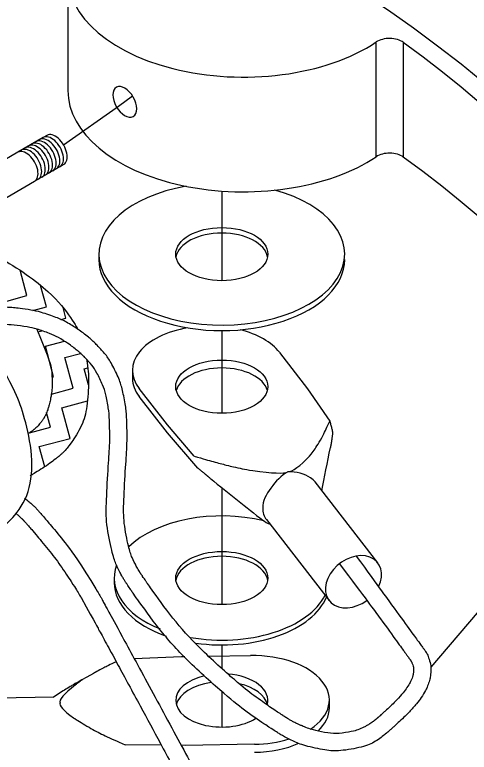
# Model space of a CAD drawing. Extents: x 99862 to 103151, y 100000 to 105076.
# Drawn here: x 101484.9 to 101582, y 104731.2 to 104888.7 of the extents above; entities that cross this region are included whole.
import ezdxf

# ---------------------------------------------------------------- set-up
doc = ezdxf.new("R2010")
doc.units = 0
for name, color, linetype in [('Level 1', 7, 'Continuous'), ('Level 11', 7, 'Continuous'), ('Level 15', 7, 'Continuous'), ('Level 16', 7, 'Continuous'), ('Level 18', 7, 'Continuous'), ('Level 27', 7, 'Continuous'), ('Level 8', 7, 'Continuous')]:
    doc.layers.add(name, color=color, linetype=linetype)

msp = doc.modelspace()

# ---------------------------------------------------------------- linework, layer by layer
at = {"layer": 'Level 1'}
for p, q in [((101502.87, 104837.56), (101502.87, 104836.38)), ((101541.42, 104816.58), (101547.45, 104808.8)), ((101510.04, 104812.72), (101510.04, 104811.02)), ((101517.49, 104801.07), (101511.46, 104808.85)), ((101547.45, 104808.8), (101552.16, 104801.91)), ((101517.49, 104799.37), (101511.46, 104807.15)), ((101523.25, 104794.44), (101517.49, 104801.07)), ((101524.01, 104791.87), (101517.49, 104799.37)), ((101562.44, 104771.6), (101549.04, 104788.89)), ((101538.66, 104780.86), (101552.06, 104763.56)), ((101506.15, 104768.37), (101506.15, 104767.34)), ((101510.41, 104751.17), (101520.49, 104751.58)), ((101520.49, 104751.58), (101521.22, 104751.59)), ((101526.34, 104751.66), (101535.25, 104751.8)), ((101494.21, 104743.62), (101493.07, 104742.89)), ((101493.21, 104742.9), (101460.14, 104742.4)), ((101552.09, 104740.63), (101552.09, 104742.33)), ((101516.2, 104732.69), (101508.51, 104732.78)), ((101521.35, 104732.64), (101520.44, 104732.65)), ((101536.11, 104732.86), (101521.35, 104732.64))]:
    msp.add_line(p, q, dxfattribs=at)
for centre, major_axis, ratio, start_param, end_param in [((101529.12, 104837.56), (26.25, 0), 0.57735, 1.866191, 7.406757), ((101529.12, 104836.38), (9.84, 0), 0.57735, 0.103875, 3.037718), ((101529.12, 104836.38), (26.25, 0), 0.57735, 3.14158, 6.283185), ((101526.44, 104812.72), (-16.41, 0), 0.57735, 4.994211, 6.703639), ((101526.44, 104812.72), (-16.41, 0), 0.57735, 3.562047, 4.300057), ((101529.12, 104807.56), (-9.84, 0), 0.57735, 3.291472, 6.133306), ((101526.44, 104811.02), (-16.41, 0), 0.57735, 6.283185, 6.703639), ((101558.53, 104834.94), (-13.51, -72.67), 0.015141, 0.853702, 1.012563), ((101559.38, 104823.84), (-16.75, -32.66), 0.166158, 0.093655, 0.543003), ((101490.12, 104805.96), (53.31, -14.65), 0.073222, 5.759807, 6.209155), ((101543.04, 104785.92), (4.01, 5.42), 0.557395, 0.891325, 1.676722), ((101543.04, 104785.92), (-6.94, -0.88), 0.730677, 3.810372, 4.59577), ((101498.45, 104819.43), (61.41, -53.28), 0.056775, 5.23857, 5.457477), ((101543.85, 104784.87), (-5.19, -4.02), 0.745383, 3.141593, 3.40347), ((101543.85, 104784.87), (-5.19, -4.02), 0.745383, 4.974265, 5.759664), ((101529.12, 104768.37), (22.97, 0), 0.57735, 1.168986, 2.616621), ((101543.85, 104784.87), (-5.19, -4.02), 0.745383, 5.759664, 6.283187), ((101542.89, 104785.14), (7.8, -1.11), 0.771361, 4.126114, 4.365832), ((101529.12, 104767.34), (9.84, 0), 0.57735, 0.091224, 3.050369), ((101557.25, 104767.58), (5.19, 4.02), 0.745383, 5.289342, 10.968695), ((101529.12, 104768.37), (22.97, 0), 0.57735, 2.930197, 4.103262), ((101529.12, 104767.34), (22.97, 0), 0.57735, 3.14158, 4.169293), ((101529.12, 104768.37), (22.97, 0), 0.57735, 4.418174, 6.001541), ((101529.12, 104767.34), (22.97, 0), 0.57735, 4.469205, 6.052445), ((101529.12, 104764.68), (22.97, 0), 0.57735, 6.199377, 6.202977), ((101535.68, 104742.33), (-16.41, 0), 0.57735, 2.427643, 4.738404), ((101529.12, 104742.23), (9.84, 0), 0.57735, 6.110898, 7.720827), ((101529.12, 104742.23), (9.84, 0), 0.57735, 1.963789, 5.547912), ((101538.84, 104764.28), (-44.25, -22.53), 0.090781, 5.845617, 6.294965), ((101529.12, 104740.53), (-9.84, 0), 0.57735, 4.941855, 6.133306), ((101529.12, 104740.53), (-9.84, 0), 0.57735, 3.291472, 4.322344), ((101540.81, 104720.5), (-46.22, 21.18), 0.086608, 6.27474, 6.677347), ((101535.68, 104740.63), (-16.41, 0), 0.57735, 2.592665, 3.141593), ((101535.68, 104742.33), (-16.41, 0), 0.57735, 1.596811, 2.066071), ((101535.68, 104740.63), (-16.41, 0), 0.57735, 1.596811, 2.218905)]:
    msp.add_ellipse(centre, major_axis=major_axis, ratio=ratio, start_param=start_param, end_param=end_param, dxfattribs=at)
for centre in [(101529.12, 104837.56), (101529.12, 104809.26), (101529.12, 104768.37)]:
    msp.add_ellipse(centre, major_axis=(9.84, 0), ratio=0.57735, dxfattribs=at)
for points, degree in [([(101547.84, 104794.44), (101548.38, 104795.02), (101548.82, 104795.63), (101549.63, 104796.86), (101550.72, 104798.72), (101551.62, 104800.63), (101552.16, 104801.91)], 3), ([(101552.16, 104801.91), (101552.29, 104801.48), (101552.42, 104801.05), (101552.63, 104800.17), (101552.72, 104799.74), (101552.78, 104799.3)], 3), ([(101552.78, 104799.3), (101552.6, 104797.88), (101552.47, 104797.08), (101552.31, 104796.28)], 2), ([(101523.25, 104794.44), (101525.26, 104793.82), (101527.29, 104793.23), (101530.4, 104792.42), (101531.45, 104792.16), (101533.58, 104791.69), (101534.66, 104791.48), (101535.76, 104791.32)], 3), ([(101526.67, 104789.66), (101525.96, 104790.24), (101525.26, 104790.82), (101524.01, 104791.87)], 2), ([(101506.56, 104750.51), (101505.19, 104749.85), (101503.84, 104749.17), (101502.26, 104748.32), (101501.98, 104748.16), (101501.7, 104748.01)], 3), ([(101501.7, 104748.01), (101497.57, 104745.67), (101496.77, 104745.2), (101495.45, 104744.4), (101494.76, 104743.97), (101494.21, 104743.62)], 3), ([(101502.36, 104748.37), (101502.14, 104748.25), (101501.92, 104748.13), (101501.7, 104748.01)], 2), ([(101499.36, 104746.68), (101498.06, 104745.72), (101497.97, 104745.65), (101497.89, 104745.58)], 2), ([(101497.41, 104738.53), (101497.42, 104738.53), (101497.43, 104738.52), (101501.41, 104736.06), (101503.97, 104734.76), (101506.68, 104733.56), (101508.51, 104732.78)], 3)]:
    msp.add_open_spline(points, degree=degree, dxfattribs=at)
at = {"layer": 'Level 11'}
msp.add_line((101496.23, 104897.02), (101496.23, 104872.52), dxfattribs=at)
msp.add_line((101496.23, 104897.02), (101496.23, 104872.52), dxfattribs=at)
for centre, major_axis, start_param, end_param in [((101289.11, 104780.28), (-378.75, 0), 2.356194, 4.290429), ((101289.11, 104755.79), (360, 0), 5.877634, 7.390205), ((101533.73, 104897.02), (-37.5, 0), 6.166441, 8.712679), ((101564.95, 104881.46), (-3.75, 0), 3.809641, 5.571086), ((101289.11, 104755.79), (-355.12, 0), 2.599845, 3.809641), ((101508.4, 104870.09), (1.79, -3.11), 6.283112, 12.553048), ((101533.73, 104872.52), (-37.5, 0), 6.283184, 8.712679), ((101564.95, 104856.96), (-3.75, 0), 3.809641, 5.571086), ((101289.11, 104731.29), (-355.12, 0), 3.201363, 3.809641)]:
    msp.add_ellipse(centre, major_axis=major_axis, ratio=0.57735, start_param=start_param, end_param=end_param, dxfattribs=at)
at = {"layer": 'Level 15'}
for p, q in [((101663.11, 104854.35), (101573.75, 104749.36)), ((101529.12, 104851.04), (101529.12, 104831.88)), ((101529.12, 104821.23), (101529.12, 104803.57)), ((101529.12, 104787.68), (101529.12, 104762.69)), ((101529.12, 104754.08), (101529.12, 104749.03)), ((101529.12, 104744.1), (101529.12, 104736.55))]:
    msp.add_line(p, q, dxfattribs=at)
msp.add_lwpolyline([(101510.08, 104871.32), (101507.06, 104869.11), (101495.34, 104860.84)], dxfattribs=at)
msp.add_circle((101523.08, 104813.74), 210.18, dxfattribs=at)
at = {"layer": 'Level 16'}
for p, q in [((101487.49, 104828.69), (101486.04, 104834.11)), ((101491.65, 104826.29), (101490.42, 104830.87)), ((101482.67, 104827.39), (101487.49, 104828.69)), ((101488.79, 104825.52), (101491.65, 104826.29)), ((101495.8, 104823.89), (101495.2, 104826.14)), ((101494.71, 104823.59), (101495.8, 104823.89)), ((101489.85, 104820.97), (101490.71, 104821.19)), ((101491.43, 104817.87), (101495.5, 104818.96)), ((101493.19, 104811.32), (101491.43, 104817.87)), ((101495.59, 104815.47), (101498.94, 104816.37)), ((101497.34, 104808.92), (101495.59, 104815.47)), ((101499.74, 104813.07), (101500.49, 104813.28)), ((101500.67, 104809.62), (101499.74, 104813.07)), ((101492.87, 104811.23), (101493.19, 104811.32)), ((101492.71, 104807.68), (101497.34, 104808.92)), ((101494.94, 104804.76), (101500.4, 104806.22)), ((101496.7, 104798.2), (101494.94, 104804.76)), ((101492.54, 104800.6), (101491.71, 104803.72)), ((101488.06, 104799.4), (101492.54, 104800.6)), ((101490.14, 104796.45), (101496.7, 104798.2)), ((101491.29, 104792.15), (101490.14, 104796.45))]:
    msp.add_line(p, q, dxfattribs=at)
for points in [[(101460.07, 104740.89), (101436.38, 104744.19), (101420.36, 104753.2), (101407.37, 104766.34), (101394.11, 104794.03), (101401.35, 104813.57), (101415.81, 104829.84), (101431.56, 104834.42), (101453.24, 104838.18), (101467.42, 104841.39), (101477.95, 104839.49), (101491.25, 104830.91), (101496.35, 104824.93), (101498.04, 104822.14), (101498.4, 104821.49)], [(101489.62, 104821.52), (101492.43, 104814.74), (101492.79, 104812.87), (101492.92, 104810.12), (101492.89, 104809.21), (101492.77, 104808.08), (101492.73, 104807.83), (101492.66, 104807.35), (101492.62, 104807.12), (101492.49, 104806.41), (101492.39, 104805.95), (101492.22, 104805.28), (101492.16, 104805.06), (101492.03, 104804.62), (101491.95, 104804.4), (101491.74, 104803.78), (101491.59, 104803.42), (101491.36, 104802.94), (101491.28, 104802.8), (101491.16, 104802.6), (101491.12, 104802.54), (101491.03, 104802.4), (101490.98, 104802.32), (101490.8, 104802.07), (101490.66, 104801.87), (101490.39, 104801.51), (101490.25, 104801.35), (101489.86, 104800.88), (101489.6, 104800.61), (101489.23, 104800.27), (101489.11, 104800.17), (101488.98, 104800.07), (101488.95, 104800.05), (101488.93, 104800.03), (101488.92, 104800.02), (101488.9, 104800.01), (101488.83, 104799.96), (101488.66, 104799.83), (101488.49, 104799.71), (101488.21, 104799.51), (101488.04, 104799.39), (101487.79, 104799.23)], [(101500.23, 104815.1), (101500.6, 104812.97), (101500.74, 104810.81), (101500.43, 104804.74), (101499.38, 104800.9), (101496.73, 104796.91), (101496.13, 104796.15), (101495.12, 104795.1), (101494.77, 104794.76), (101494.22, 104794.28), (101494.03, 104794.13), (101493.74, 104793.9), (101493.63, 104793.82), (101493.46, 104793.69), (101492.02, 104792.61), (101490.54, 104791.62), (101488.82, 104790.57), (101488.51, 104790.39), (101488.21, 104790.21)]]:
    msp.add_open_spline(points, degree=3, dxfattribs=at)
at = {"layer": 'Level 18'}
for points in [[(101554.23, 104771.43), (101559.97, 104763.84), (101563.22, 104759.36), (101566.77, 104754.49), (101568.36, 104752.3), (101568.86, 104751.61), (101569.12, 104751.26), (101569.22, 104751.11), (101569.3, 104751.02), (101569.31, 104751), (101569.39, 104750.89), (101569.39, 104750.89), (101569.4, 104750.86), (101569.43, 104750.83), (101569.48, 104750.74), (101569.59, 104750.57), (101569.67, 104750.41), (101569.82, 104750.1), (101569.89, 104749.89), (101570.06, 104749.29), (101570.1, 104748.84), (101570.05, 104748.21), (101570.02, 104747.99), (101569.93, 104747.55), (101569.87, 104747.33), (101569.64, 104746.67), (101569.43, 104746.23), (101568.66, 104744.88), (101567.99, 104744.01), (101566.39, 104742.21), (101565.51, 104741.35), (101564.15, 104740.08), (101563.7, 104739.67), (101563.02, 104739.06), (101562.8, 104738.86), (101562.52, 104738.61), (101562.47, 104738.56), (101562.39, 104738.49), (101562.38, 104738.48), (101562.32, 104738.43), (101562.29, 104738.4), (101562.21, 104738.33), (101562.17, 104738.3), (101562.05, 104738.2), (101561.98, 104738.15), (101561.88, 104738.06), (101561.86, 104738.04), (101561.8, 104738), (101561.72, 104737.93), (101561.52, 104737.78), (101561.13, 104737.49), (101560.78, 104737.26), (101560.07, 104736.83), (101559.59, 104736.57), (101558.12, 104735.92), (101557.12, 104735.62), (101554.02, 104735.08), (101551.91, 104735.2), (101548.83, 104735.88), (101547.82, 104736.18), (101546.36, 104736.75), (101545.89, 104736.95), (101545.19, 104737.28), (101544.96, 104737.39), (101544.5, 104737.62), (101544.27, 104737.75), (101543.84, 104737.98), (101543.62, 104738.11), (101543.29, 104738.31), (101543.19, 104738.37), (101542.98, 104738.5), (101542.89, 104738.55), (101542.35, 104738.9), (101541.93, 104739.17), (101540.69, 104739.97), (101539.88, 104740.52), (101535.83, 104743.34), (101532.75, 104745.78), (101523.95, 104753.65), (101518.69, 104759.59), (101513.46, 104766.9), (101512.89, 104767.72), (101512.25, 104768.65), (101512.15, 104768.81), (101512.04, 104768.97), (101511.97, 104769.07), (101511.93, 104769.14), (101511.87, 104769.22), (101511.84, 104769.27), (101511.78, 104769.37), (101511.75, 104769.41), (101511.63, 104769.6), (101511.56, 104769.71), (101511.23, 104770.23), (101510.99, 104770.65), (101509.88, 104772.82), (101509.27, 104774.64), (101508.09, 104780.33), (101508.14, 104784.35), (101508.57, 104792.6), (101508.96, 104796.78), (101508.81, 104802.89), (101508.64, 104804.89), (101507.88, 104808.79), (101507.3, 104810.69), (101505.56, 104814.32), (101504.4, 104816.06), (101502.48, 104818.11), (101502.08, 104818.52), (101501.21, 104819.31), (101500.76, 104819.7), (101499.42, 104820.79), (101498.52, 104821.43), (101495.83, 104823.14), (101494, 104823.98), (101490.34, 104825.23), (101488.48, 104825.63), (101485.72, 104826), (101484.78, 104826.1), (101482.91, 104826.22), (101481.98, 104826.24), (101479.18, 104826.24), (101477.29, 104826.09), (101473.58, 104825.38), (101471.7, 104824.83), (101467.96, 104823.16), (101466.11, 104822.05), (101464.03, 104820.42), (101463.8, 104820.24), (101463.34, 104819.86), (101463.12, 104819.67), (101462.41, 104819.04), (101461.98, 104818.63), (101460.76, 104817.31), (101460.09, 104816.39), (101458.44, 104813.5), (101457.87, 104811.47), (101457.78, 104809.05), (101457.8, 104808.57), (101457.87, 104807.86), (101457.92, 104807.51), (101458, 104807.11), (101458.04, 104806.91), (101458.06, 104806.82), (101458.07, 104806.76), (101458.08, 104806.72), (101458.12, 104806.57), (101458.17, 104806.37), (101458.28, 104806.03), (101458.3, 104805.97), (101458.33, 104805.9), (101458.34, 104805.87), (101458.35, 104805.83), (101458.35, 104805.83), (101458.39, 104805.73), (101458.42, 104805.64), (101458.46, 104805.55), (101458.47, 104805.5), (101458.66, 104805.03), (101458.84, 104804.61), (101459.8, 104802.51), (101460.75, 104800.85), (101462.98, 104797.59), (101464.25, 104796), (101465.99, 104794.1), (101466.52, 104793.53), (101467.17, 104792.89), (101467.45, 104792.61), (101467.64, 104792.43), (101467.74, 104792.33), (101468, 104792.08), (101468.19, 104791.91), (101468.56, 104791.56), (101468.75, 104791.39), (101469.03, 104791.14), (101469.08, 104791.1), (101469.18, 104791.01), (101469.22, 104790.98), (101469.39, 104790.83), (101469.49, 104790.75), (101469.65, 104790.62), (101469.74, 104790.55), (101469.89, 104790.43), (101469.94, 104790.39), (101470.05, 104790.3), (101470.12, 104790.25), (101472.85, 104788.19), (101475.89, 104786.97), (101478.83, 104785.67)], [(101557.84, 104773.06), (101562.87, 104766.15), (101566.17, 104761.6), (101569.76, 104756.66), (101571.35, 104754.48), (101571.86, 104753.79), (101572.11, 104753.44), (101572.23, 104753.28), (101572.27, 104753.22), (101572.29, 104753.19), (101572.29, 104753.19), (101572.34, 104753.12), (101572.37, 104753.08), (101572.91, 104752.31), (101573.29, 104751.5), (101573.75, 104749.83), (101573.82, 104748.97), (101573.7, 104747.36), (101573.53, 104746.6), (101573.05, 104745.2), (101572.74, 104744.56), (101571.7, 104742.73), (101570.85, 104741.66), (101569.05, 104739.63), (101568.08, 104738.69), (101566.66, 104737.36), (101566.18, 104736.93), (101565.5, 104736.31), (101565.22, 104736.05), (101564.94, 104735.81), (101564.83, 104735.71), (101564.75, 104735.64), (101564.54, 104735.46), (101564.4, 104735.34), (101561.97, 104733.35), (101559.34, 104732.25), (101554.1, 104731.34), (101551.5, 104731.5), (101546.62, 104732.57), (101544.32, 104733.49), (101541.75, 104734.91), (101541.23, 104735.22), (101540.36, 104735.77), (101539.07, 104736.6), (101534.39, 104739.75), (101530.39, 104742.93), (101521.27, 104751.08), (101515.83, 104757.23), (101510.43, 104764.77), (101509.69, 104765.83), (101508.97, 104766.9), (101508.76, 104767.22), (101508.67, 104767.35), (101508.51, 104767.6), (101508.11, 104768.23), (101507.75, 104768.87), (101506.41, 104771.46), (101505.71, 104773.62), (101504.35, 104780.11), (101504.43, 104784.46), (101504.88, 104792.89), (101505.26, 104796.99), (101505.12, 104802.64), (101504.96, 104804.44), (101504.3, 104807.83), (101503.81, 104809.41), (101502.37, 104812.4), (101501.44, 104813.81), (101499.84, 104815.52), (101499.5, 104815.86), (101498.77, 104816.53), (101498.37, 104816.87), (101497.2, 104817.82), (101496.42, 104818.38), (101494.1, 104819.85), (101492.55, 104820.57), (101489.41, 104821.64), (101487.8, 104821.99), (101484.48, 104822.44), (101482.74, 104822.55), (101479.38, 104822.54), (101477.74, 104822.4), (101472.9, 104821.49), (101469.78, 104820.23), (101466.14, 104817.38), (101465.73, 104817.04), (101464.92, 104816.32), (101464.6, 104816.01), (101463.67, 104815.01), (101463.16, 104814.3), (101461.94, 104812.16), (101461.54, 104810.7), (101461.48, 104808.76), (101461.54, 104808.16), (101461.7, 104807.48), (101461.76, 104807.29), (101461.82, 104807.1), (101461.86, 104807.01), (101461.86, 104806.99), (101461.9, 104806.9), (101462.06, 104806.5), (101462.23, 104806.09), (101463.07, 104804.26), (101463.92, 104802.77), (101465.93, 104799.83), (101467.09, 104798.37), (101469.01, 104796.28), (101469.68, 104795.6), (101470.72, 104794.6), (101471.07, 104794.28), (101471.52, 104793.87), (101471.59, 104793.82), (101471.75, 104793.68), (101471.98, 104793.48), (101472.23, 104793.29), (101473.72, 104792.17), (101475.26, 104791.34), (101478.13, 104790.01), (101479.37, 104789.49), (101480.64, 104788.92)], [(101487.01, 104785.41), (101487.38, 104785.14), (101487.74, 104784.85), (101488.55, 104784.16), (101488.99, 104783.74), (101489.63, 104783.07), (101489.86, 104782.82), (101490.19, 104782.45), (101491.02, 104781.5), (101491.84, 104780.54), (101494.79, 104777.02), (101496.99, 104774.17), (101499.02, 104771.19)], [(101485.21, 104782.13), (101485.37, 104782), (101485.53, 104781.86), (101485.88, 104781.57), (101486.15, 104781.33), (101486.45, 104781.04), (101486.58, 104780.91), (101486.66, 104780.82), (101486.71, 104780.77), (101486.82, 104780.66), (101486.91, 104780.57), (101487.08, 104780.38), (101487.16, 104780.28), (101487.41, 104780), (101487.57, 104779.81), (101488.38, 104778.89), (101489.02, 104778.14), (101492.18, 104774.36), (101494.57, 104771.23), (101497.27, 104767.13), (101498.06, 104765.89), (101498.82, 104764.62), (101499.06, 104764.19), (101499.07, 104764.19)], [(101499.02, 104771.19), (101502.61, 104765.45), (101502.82, 104765.08), (101503.28, 104764.26), (101503.51, 104763.84), (101503.98, 104762.98), (101504.69, 104761.68), (101507.28, 104756.94), (101513.38, 104745.71), (101520.84, 104731.9), (101526.68, 104721.13), (101528.91, 104717.05), (101529.26, 104716.4), (101529.49, 104715.97), (101529.61, 104715.75), (101530.16, 104714.76), (101530.63, 104713.97), (101532.12, 104711.59), (101533.22, 104710), (101536.73, 104705.21), (101539.34, 104701.98), (101544.32, 104695.25), (101546.71, 104691.74), (101550.43, 104684.13), (101551.75, 104679.99), (101552, 104675.21), (101552.01, 104674.91), (101552.03, 104674.42), (101552.05, 104673.68), (101552.09, 104671.97), (101552.19, 104668.53), (101552.27, 104665.59), (101552.34, 104663.03)], [(101499.07, 104764.19), (101502.39, 104758.18), (101502.5, 104757.96), (101504.5, 104754.3), (101506.37, 104750.85), (101511.99, 104740.5), (101515.72, 104733.59), (101521.32, 104723.24), (101523.19, 104719.79), (101526.01, 104714.63), (101526.93, 104712.9), (101529.05, 104709.53), (101530.2, 104707.87), (101536.23, 104699.63), (101541.85, 104693.28), (101546.09, 104684.57), (101546.8, 104682.79), (101547.85, 104679.12), (101548.19, 104677.23), (101548.3, 104675.06), (101548.31, 104674.79), (101548.32, 104674.31), (101548.33, 104674.07), (101548.35, 104673.33), (101548.37, 104672.84), (101548.41, 104671.37), (101548.43, 104670.39), (101548.52, 104667.45), (101548.57, 104665.49), (101548.63, 104663.53)]]:
    msp.add_open_spline(points, degree=3, dxfattribs=at)
at = {"layer": 'Level 27'}
for p, q in [((101562.11, 104858.38), (101562.11, 104882.87)), ((101567.9, 104858.3), (101567.9, 104882.8))]:
    msp.add_line(p, q, dxfattribs=at)
at = {"layer": 'Level 8'}
for p, q in [((101491.76, 104862.91), (101490.98, 104862.46)), ((101490.98, 104862.46), (101485.54, 104859.33)), ((101485.54, 104859.33), (101470.33, 104850.54)), ((101489.13, 104853.11), (101495.34, 104856.7)), ((101473.92, 104844.33), (101489.13, 104853.11))]:
    msp.add_line(p, q, dxfattribs=at)
for centre, start_param, end_param in [((101492.77, 104859.36), 6.283112, 9.424778), ((101493.55, 104859.81), 6.283112, 9.424778), ((101490.44, 104858.01), 6.283112, 9.424778), ((101491.22, 104858.46), 6.283112, 9.424778), ((101492, 104858.91), 6.283112, 9.424778), ((101487.34, 104856.22), 6.283112, 9.424778), ((101488.11, 104856.67), 6.283112, 9.424778), ((101488.89, 104857.12), 6.283112, 9.424778), ((101489.67, 104857.57), 6.283112, 9.424778), ((101487.34, 104856.22), 3.141593, 3.141605)]:
    msp.add_ellipse(centre, major_axis=(1.79, -3.11), ratio=0.57735, start_param=start_param, end_param=end_param, dxfattribs=at)
for points in [[(101485.3, 104807.34), (101483.08, 104811.91), (101481.07, 104815.48), (101478.6, 104818.8), (101476.08, 104821.38)], [(101465.26, 104779.92), (101469.18, 104777.66), (101474.67, 104776.24), (101480.74, 104778.1), (101483.84, 104780.27), (101487.95, 104785.59), (101489, 104793.4), (101487.25, 104802.09), (101486.02, 104805.61), (101485.3, 104807.34)]]:
    msp.add_open_spline(points, degree=3, dxfattribs=at)

doc.saveas('drawing.dxf')
